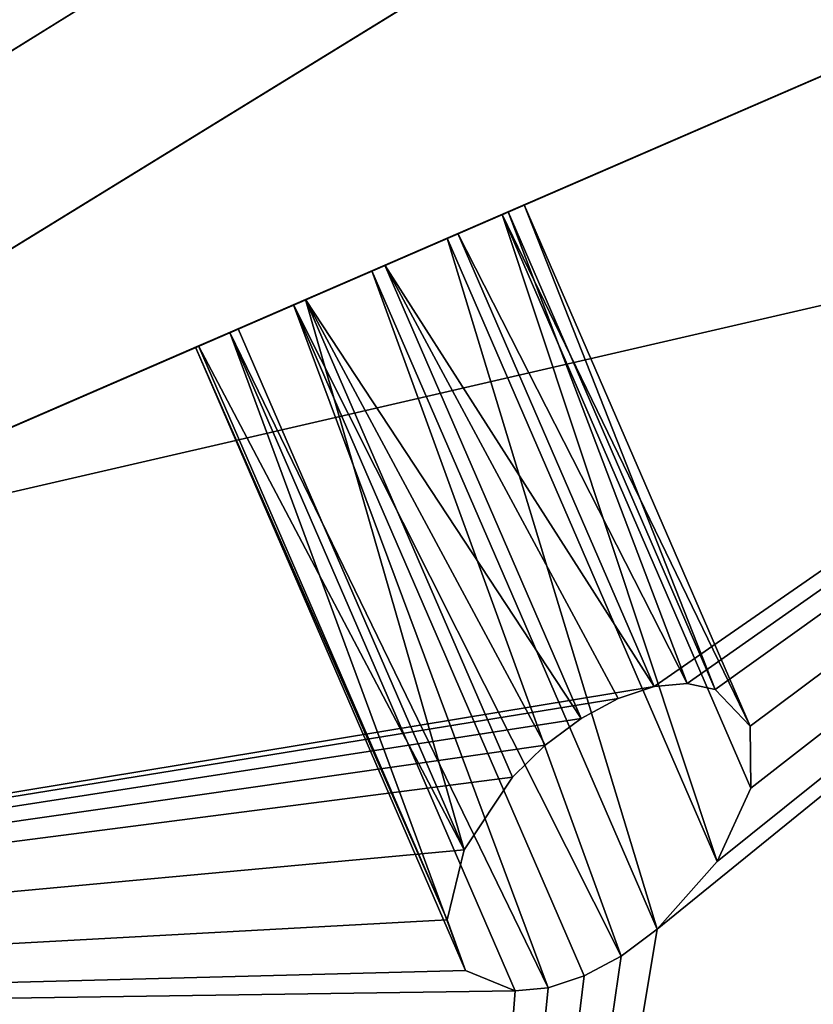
# Model space of a CAD drawing. Extents: x 5.2 to 19.2, y -23 to 23.
# Tile 417 of 656: x 15.473 to 15.602, y -21.984 to -21.823. Entities that reach past the tile are written whole.
import ezdxf

# ---------------------------------------------------------------- set-up
doc = ezdxf.new("R2010")
doc.units = 0
doc.header["$MEASUREMENT"] = 0
doc.layers.get('0').update_dxf_attribs({"linetype": 'CONTINUOUS'})

# ---------------------------------------------------------------- blocks, each defined once
blk = doc.blocks.new('LUXORA_OVAL_LED_37W_STL')
at = {"color": 0}
for p, q in [((15.3681, -21.92442, 0.51943), (16.67857, -21.11877, 4.14347)), ((15.3681, -21.92442, 0.51943), (16.67857, -21.11877, 4.14347)), ((15.19575, -21.99931, 4.18098), (16.23966, -21.35295, 4.18098)), ((16.23966, -21.35295, 4.14161), (15.19575, -21.99931, 4.14161)), ((16.23966, -21.35295, 4.14161), (15.19575, -21.99931, 4.14161)), ((15.19575, -21.99931, 4.18098), (16.23966, -21.35295, 4.18098)), ((15.19575, -21.99931, 0.83452), (16.23966, -21.35295, 0.83452)), ((16.23966, -21.35295, 0.79515), (15.19575, -21.99931, 0.79515)), ((16.23966, -21.35295, 0.79515), (15.19575, -21.99931, 0.79515)), ((15.19575, -21.99931, 0.83452), (16.23966, -21.35295, 0.83452)), ((16.06112, -21.49837, 4.45113), (14.75065, -22.30401, 0.82709)), ((16.06112, -21.49837, 4.45113), (14.75065, -22.30401, 0.82709)), ((14.50285, -22.30983, 0.51943), (15.91428, -21.69806, 4.14347)), ((14.50285, -22.30983, 0.51943), (15.91428, -21.69806, 4.14347)), ((15.24926, -21.98631, 4.45113), (15.91428, -21.69806, 4.14347)), ((15.24926, -21.98631, 4.45113), (15.91428, -21.69806, 4.14347)), ((15.55162, -21.85525, 4.14485), (15.55521, -21.85369, 4.15843)), ((15.55162, -21.85525, 4.14485), (15.55521, -21.85369, 4.15843)), ((15.55521, -21.85369, 4.15843), (15.5526, -21.85482, 4.17228)), ((15.55521, -21.85369, 4.15843), (15.5526, -21.85482, 4.17228)), ((15.59206, -21.93871, 4.15843), (15.55521, -21.85369, 4.15843)), ((15.59206, -21.93871, 4.15843), (15.55521, -21.85369, 4.15843)), ((15.54265, -21.85914, 4.13465), (15.55162, -21.85525, 4.14485)), ((15.54265, -21.85914, 4.13465), (15.55162, -21.85525, 4.14485)), ((15.5526, -21.85482, 4.17228), (15.54438, -21.85839, 4.18321)), ((15.5526, -21.85482, 4.17228), (15.54438, -21.85839, 4.18321)), ((15.59218, -21.94884, 4.14485), (15.55162, -21.85525, 4.14485)), ((15.59218, -21.94884, 4.14485), (15.55162, -21.85525, 4.14485)), ((15.58637, -21.93273, 4.17228), (15.5526, -21.85482, 4.17228)), ((15.58637, -21.93273, 4.17228), (15.5526, -21.85482, 4.17228)), ((15.5818, -21.93178, 4.17829), (15.5526, -21.85482, 4.17228)), ((15.5818, -21.93178, 4.17829), (15.5526, -21.85482, 4.17228)), ((15.54438, -21.85839, 4.18321), (15.53245, -21.86356, 4.18873)), ((15.54438, -21.85839, 4.18321), (15.53245, -21.86356, 4.18873)), ((15.5818, -21.93178, 4.17829), (15.54438, -21.85839, 4.18321)), ((15.5818, -21.93178, 4.17829), (15.54438, -21.85839, 4.18321)), ((15.57641, -21.93228, 4.18321), (15.54438, -21.85839, 4.18321)), ((15.57641, -21.93228, 4.18321), (15.54438, -21.85839, 4.18321)), ((15.53035, -21.86447, 4.13015), (15.54265, -21.85914, 4.13465)), ((15.53035, -21.86447, 4.13015), (15.54265, -21.85914, 4.13465)), ((15.58671, -21.9608, 4.13465), (15.54265, -21.85914, 4.13465)), ((15.58671, -21.9608, 4.13465), (15.54265, -21.85914, 4.13465)), ((15.53245, -21.86356, 4.18873), (15.51952, -21.86916, 4.18758)), ((15.53245, -21.86356, 4.18873), (15.51952, -21.86916, 4.18758)), ((15.53245, -21.86356, 4.18873), (15.56448, -21.93746, 4.18873)), ((15.57641, -21.93228, 4.18321), (15.53245, -21.86356, 4.18873)), ((15.57641, -21.93228, 4.18321), (15.53245, -21.86356, 4.18873)), ((15.57052, -21.93421, 4.18676), (15.53245, -21.86356, 4.18873)), ((15.57052, -21.93421, 4.18676), (15.53245, -21.86356, 4.18873)), ((15.53245, -21.86356, 4.18873), (15.56448, -21.93746, 4.18873)), ((15.51755, -21.87002, 4.1324), (15.53035, -21.86447, 4.13015)), ((15.51755, -21.87002, 4.1324), (15.53035, -21.86447, 4.13015)), ((15.5769, -21.97186, 4.13015), (15.53035, -21.86447, 4.13015)), ((15.57104, -21.97623, 4.13043), (15.53035, -21.86447, 4.13015)), ((15.57104, -21.97623, 4.13043), (15.53035, -21.86447, 4.13015)), ((15.5769, -21.97186, 4.13015), (15.53035, -21.86447, 4.13015)), ((15.50717, -21.87451, 4.14088), (15.51755, -21.87002, 4.1324)), ((15.50717, -21.87451, 4.14088), (15.51755, -21.87002, 4.1324)), ((15.51952, -21.86916, 4.18758), (15.50857, -21.87391, 4.18001)), ((15.51952, -21.86916, 4.18758), (15.50857, -21.87391, 4.18001)), ((15.55911, -21.9814, 4.13595), (15.51755, -21.87002, 4.1324)), ((15.56499, -21.97947, 4.1324), (15.51755, -21.87002, 4.1324)), ((15.55911, -21.9814, 4.13595), (15.51755, -21.87002, 4.1324)), ((15.56499, -21.97947, 4.1324), (15.51755, -21.87002, 4.1324)), ((15.57104, -21.97623, 4.13043), (15.51755, -21.87002, 4.1324)), ((15.57104, -21.97623, 4.13043), (15.51755, -21.87002, 4.1324)), ((15.51952, -21.86916, 4.18758), (15.55329, -21.94707, 4.18758)), ((15.56448, -21.93746, 4.18873), (15.51952, -21.86916, 4.18758)), ((15.56448, -21.93746, 4.18873), (15.51952, -21.86916, 4.18758)), ((15.55862, -21.94183, 4.18901), (15.51952, -21.86916, 4.18758)), ((15.55862, -21.94183, 4.18901), (15.51952, -21.86916, 4.18758)), ((15.51952, -21.86916, 4.18758), (15.55329, -21.94707, 4.18758)), ((15.5016, -21.87693, 4.15364), (15.50717, -21.87451, 4.14088)), ((15.5016, -21.87693, 4.15364), (15.50717, -21.87451, 4.14088)), ((15.50857, -21.87391, 4.18001), (15.5021, -21.87671, 4.16776)), ((15.50857, -21.87391, 4.18001), (15.5021, -21.87671, 4.16776)), ((15.50717, -21.87451, 4.14088), (15.55911, -21.9814, 4.13595)), ((15.50717, -21.87451, 4.14088), (15.55911, -21.9814, 4.13595)), ((15.50717, -21.87451, 4.14088), (15.55372, -21.9819, 4.14088)), ((15.50717, -21.87451, 4.14088), (15.55372, -21.9819, 4.14088)), ((15.50857, -21.87391, 4.18001), (15.54542, -21.95892, 4.18001)), ((15.50857, -21.87391, 4.18001), (15.54542, -21.95892, 4.18001)), ((15.5021, -21.87671, 4.16776), (15.5016, -21.87693, 4.15364)), ((15.5021, -21.87671, 4.16776), (15.5016, -21.87693, 4.15364)), ((15.5021, -21.87671, 4.16776), (15.54267, -21.9703, 4.16776)), ((15.5021, -21.87671, 4.16776), (15.54267, -21.9703, 4.16776)), ((15.5016, -21.87693, 4.15364), (15.54566, -21.97859, 4.15364)), ((15.5016, -21.87693, 4.15364), (15.54566, -21.97859, 4.15364)), ((15.57052, -21.93421, 4.18676), (15.57641, -21.93228, 4.18321)), ((15.57052, -21.93421, 4.18676), (15.57641, -21.93228, 4.18321)), ((15.57641, -21.93228, 4.18321), (15.5818, -21.93178, 4.17829)), ((15.57641, -21.93228, 4.18321), (15.5818, -21.93178, 4.17829)), ((15.5818, -21.93178, 4.17829), (15.58637, -21.93273, 4.17228)), ((15.5818, -21.93178, 4.17829), (15.58637, -21.93273, 4.17228)), ((15.58637, -21.93273, 4.17228), (15.59206, -21.93871, 4.15843)), ((15.58637, -21.93273, 4.17228), (15.59206, -21.93871, 4.15843)), ((15.56448, -21.93746, 4.18873), (15.57052, -21.93421, 4.18676)), ((15.56448, -21.93746, 4.18873), (15.57052, -21.93421, 4.18676)), ((15.55862, -21.94183, 4.18901), (15.56448, -21.93746, 4.18873)), ((15.55862, -21.94183, 4.18901), (15.56448, -21.93746, 4.18873)), ((15.59206, -21.93871, 4.15843), (15.59218, -21.94884, 4.14485)), ((15.59206, -21.93871, 4.15843), (15.59218, -21.94884, 4.14485)), ((15.55329, -21.94707, 4.18758), (15.55862, -21.94183, 4.18901)), ((15.55329, -21.94707, 4.18758), (15.55862, -21.94183, 4.18901)), ((15.54542, -21.95892, 4.18001), (15.55329, -21.94707, 4.18758)), ((15.54542, -21.95892, 4.18001), (15.55329, -21.94707, 4.18758)), ((15.59218, -21.94884, 4.14485), (15.58671, -21.9608, 4.13465)), ((15.59218, -21.94884, 4.14485), (15.58671, -21.9608, 4.13465)), ((15.54267, -21.9703, 4.16776), (15.54542, -21.95892, 4.18001)), ((15.54267, -21.9703, 4.16776), (15.54542, -21.95892, 4.18001)), ((15.58671, -21.9608, 4.13465), (15.5769, -21.97186, 4.13015)), ((15.58671, -21.9608, 4.13465), (15.5769, -21.97186, 4.13015)), ((15.54566, -21.97859, 4.15364), (15.54267, -21.9703, 4.16776)), ((15.54566, -21.97859, 4.15364), (15.54267, -21.9703, 4.16776)), ((15.5769, -21.97186, 4.13015), (15.57104, -21.97623, 4.13043)), ((15.5769, -21.97186, 4.13015), (15.57104, -21.97623, 4.13043)), ((15.57104, -21.97623, 4.13043), (15.56499, -21.97947, 4.1324)), ((15.57104, -21.97623, 4.13043), (15.56499, -21.97947, 4.1324)), ((15.55372, -21.9819, 4.14088), (15.54566, -21.97859, 4.15364)), ((15.55372, -21.9819, 4.14088), (15.54566, -21.97859, 4.15364)), ((15.56499, -21.97947, 4.1324), (15.55911, -21.9814, 4.13595)), ((15.56499, -21.97947, 4.1324), (15.55911, -21.9814, 4.13595)), ((15.55911, -21.9814, 4.13595), (15.55372, -21.9819, 4.14088)), ((15.55911, -21.9814, 4.13595), (15.55372, -21.9819, 4.14088))]:
    blk.add_line(p, q, dxfattribs=at)
mesh = blk.add_polyface(dxfattribs=at)
corners = [(5.68976, -17.26589, 4.18098), (5.57647, 16.04331, 4.18098), (5.57647, -16.04331, 4.18098), (5.68976, 17.26589, 4.18098), (6.02576, -18.44684, 4.18098), (6.02576, 18.44684, 4.18098), (6.57305, -19.54595, 4.18098), (6.57305, 19.54595, 4.18098), (7.15127, -16.04331, 4.18098), (7.31298, -20.52577, 4.18098), (7.26225, -17.09924, 4.18098), (7.59035, -18.10902, 4.18098), (8.22035, -21.35295, 4.18098), (8.12122, -19.02851, 4.18098), (8.83167, -19.81755, 4.18098), (9.26427, -21.99931, 4.18098), (9.69064, -20.44162, 4.18098), (10.40918, -22.44286, 4.18098), (10.66059, -20.87348, 4.18098), (11.6161, -22.66847, 4.18098), (11.69914, -21.09423, 4.18098), (12.84392, -22.66847, 4.18098), (12.76088, -21.09423, 4.18098), (13.79943, -20.87348, 4.18098), (14.05084, -22.44286, 4.18098), (14.76938, -20.44162, 4.18098), (15.19575, -21.99931, 4.18098), (15.62835, -19.81755, 4.18098), (16.23966, -21.35295, 4.18098), (16.3388, -19.02851, 4.18098), (17.14704, -20.52577, 4.18098), (16.86967, -18.10902, 4.18098), (17.19777, -17.09924, 4.18098), (17.88697, -19.54595, 4.18098), (17.30875, -16.04331, 4.18098), (17.30875, 16.04331, 4.18098), (7.15127, 16.04331, 4.18098), (7.31298, 20.52577, 4.18098), (7.26225, 17.09924, 4.18098), (7.59035, 18.10902, 4.18098), (8.22035, 21.35295, 4.18098), (8.12122, 19.02851, 4.18098), (8.83167, 19.81755, 4.18098), (9.26427, 21.99931, 4.18098), (9.69064, 20.44162, 4.18098), (10.40918, 22.44286, 4.18098), (10.66059, 20.87348, 4.18098), (11.6161, 22.66847, 4.18098), (11.69914, 21.09423, 4.18098), (12.84392, 22.66847, 4.18098), (12.76088, 21.09423, 4.18098), (13.79943, 20.87348, 4.18098), (14.05084, 22.44286, 4.18098), (14.76938, 20.44162, 4.18098), (15.19575, 21.99931, 4.18098), (15.62835, 19.81755, 4.18098), (16.23966, 21.35295, 4.18098), (16.3388, 19.02851, 4.18098), (17.14704, 20.52577, 4.18098), (16.86967, 18.10902, 4.18098), (17.19777, 17.09924, 4.18098), (17.88697, 19.54595, 4.18098), (18.43425, -18.44684, 4.18098), (18.43425, 18.44684, 4.18098), (18.77026, -17.26589, 4.18098), (18.77026, 17.26589, 4.18098), (18.88355, -16.04331, 4.18098), (18.88355, 16.04331, 4.18098)]
mesh.append_faces([[corners[k] for k in face] for face in [(0, 1, 2), (65, 66, 67)]], dxfattribs={"vtx0": -1, "color": 0})
mesh.append_faces([[corners[k] for k in face] for face in [(1, 0, 3), (3, 4, 5), (5, 6, 7), (8, 9, 10), (10, 9, 11), (11, 12, 13), (13, 12, 14), (14, 15, 16), (16, 17, 18), (18, 19, 20), (20, 21, 22), (22, 21, 23), (23, 24, 25), (25, 26, 27), (27, 28, 29), (29, 30, 31), (31, 30, 32), (32, 33, 34), (34, 33, 35), (7, 36, 37), (36, 7, 8), (37, 39, 40), (40, 42, 43), (43, 44, 45), (45, 46, 47), (47, 48, 49), (49, 51, 52), (52, 53, 54), (54, 55, 56), (56, 57, 58), (58, 60, 61), (61, 62, 63), (63, 64, 65)]], dxfattribs={"vtx0": -1, "vtx1": -1, "color": 0})
mesh.append_faces([[corners[k] for k in face] for face in [(7, 6, 8), (61, 35, 33)]], dxfattribs={"vtx0": -1, "vtx1": -1, "vtx2": -1, "color": 0})
mesh.append_faces([[corners[k] for k in face] for face in [(3, 0, 4), (5, 4, 6), (8, 6, 9), (11, 9, 12), (14, 12, 15), (16, 15, 17), (18, 17, 19), (20, 19, 21), (23, 21, 24), (25, 24, 26), (27, 26, 28), (29, 28, 30), (32, 30, 33), (37, 36, 38), (37, 38, 39), (40, 39, 41), (40, 41, 42), (43, 42, 44), (45, 44, 46), (47, 46, 48), (49, 48, 50), (49, 50, 51), (52, 51, 53), (54, 53, 55), (56, 55, 57), (58, 57, 59), (58, 59, 60), (61, 60, 35), (61, 33, 62), (63, 62, 64), (65, 64, 66)]], dxfattribs={"vtx0": -1, "vtx2": -1, "color": 0})
mesh = blk.add_polyface(dxfattribs=at)
corners = [(5.68976, 17.26589, 4.14161), (5.57647, -16.04331, 4.14161), (5.57647, 16.04331, 4.14161), (5.68976, -17.26589, 4.14161), (6.02576, 18.44684, 4.14161), (6.02576, -18.44684, 4.14161), (6.57305, 19.54595, 4.14161), (6.57305, -19.54595, 4.14161), (7.15127, 16.04331, 4.14161), (7.31298, 20.52577, 4.14161), (7.26225, 17.09924, 4.14161), (7.59035, 18.10902, 4.14161), (8.22035, 21.35295, 4.14161), (8.12122, 19.02851, 4.14161), (8.83167, 19.81755, 4.14161), (9.26427, 21.99931, 4.14161), (9.69064, 20.44162, 4.14161), (10.40918, 22.44286, 4.14161), (10.66059, 20.87348, 4.14161), (11.6161, 22.66847, 4.14161), (11.69914, 21.09423, 4.14161), (12.84392, 22.66847, 4.14161), (12.76088, 21.09423, 4.14161), (13.79943, 20.87348, 4.14161), (14.05084, 22.44286, 4.14161), (14.76938, 20.44162, 4.14161), (15.19575, 21.99931, 4.14161), (15.62835, 19.81755, 4.14161), (16.23966, 21.35295, 4.14161), (16.3388, 19.02851, 4.14161), (17.14704, 20.52577, 4.14161), (16.86967, 18.10902, 4.14161), (17.19777, 17.09924, 4.14161), (17.88697, 19.54595, 4.14161), (17.30875, 16.04331, 4.14161), (17.30875, -16.04331, 4.14161), (7.15127, -16.04331, 4.14161), (7.31298, -20.52577, 4.14161), (7.26225, -17.09924, 4.14161), (7.59035, -18.10902, 4.14161), (8.22035, -21.35295, 4.14161), (8.12122, -19.02851, 4.14161), (8.83167, -19.81755, 4.14161), (9.26427, -21.99931, 4.14161), (9.69064, -20.44162, 4.14161), (10.40918, -22.44286, 4.14161), (10.66059, -20.87348, 4.14161), (11.6161, -22.66847, 4.14161), (11.69914, -21.09423, 4.14161), (12.84392, -22.66847, 4.14161), (12.76088, -21.09423, 4.14161), (13.79943, -20.87348, 4.14161), (14.05084, -22.44286, 4.14161), (14.76938, -20.44162, 4.14161), (15.19575, -21.99931, 4.14161), (15.62835, -19.81755, 4.14161), (16.23966, -21.35295, 4.14161), (16.3388, -19.02851, 4.14161), (17.14704, -20.52577, 4.14161), (16.86967, -18.10902, 4.14161), (17.19777, -17.09924, 4.14161), (17.88697, -19.54595, 4.14161), (18.43425, 18.44684, 4.14161), (18.43425, -18.44684, 4.14161), (18.77026, 17.26589, 4.14161), (18.77026, -17.26589, 4.14161), (18.88355, 16.04331, 4.14161), (18.88355, -16.04331, 4.14161)]
mesh.append_faces([[corners[k] for k in face] for face in [(0, 1, 2), (65, 66, 67)]], dxfattribs={"vtx0": -1, "color": 0})
mesh.append_faces([[corners[k] for k in face] for face in [(1, 0, 3), (3, 4, 5), (5, 6, 7), (8, 9, 10), (10, 9, 11), (11, 12, 13), (13, 12, 14), (14, 15, 16), (16, 17, 18), (18, 19, 20), (20, 21, 22), (22, 21, 23), (23, 24, 25), (25, 26, 27), (27, 28, 29), (29, 30, 31), (31, 30, 32), (32, 33, 34), (34, 33, 35), (7, 36, 37), (36, 7, 8), (37, 39, 40), (40, 42, 43), (43, 44, 45), (45, 46, 47), (47, 48, 49), (49, 51, 52), (52, 53, 54), (54, 55, 56), (56, 57, 58), (58, 60, 61), (61, 62, 63), (63, 64, 65)]], dxfattribs={"vtx0": -1, "vtx1": -1, "color": 0})
mesh.append_faces([[corners[k] for k in face] for face in [(7, 6, 8), (61, 35, 33)]], dxfattribs={"vtx0": -1, "vtx1": -1, "vtx2": -1, "color": 0})
mesh.append_faces([[corners[k] for k in face] for face in [(3, 0, 4), (5, 4, 6), (8, 6, 9), (11, 9, 12), (14, 12, 15), (16, 15, 17), (18, 17, 19), (20, 19, 21), (23, 21, 24), (25, 24, 26), (27, 26, 28), (29, 28, 30), (32, 30, 33), (37, 36, 38), (37, 38, 39), (40, 39, 41), (40, 41, 42), (43, 42, 44), (45, 44, 46), (47, 46, 48), (49, 48, 50), (49, 50, 51), (52, 51, 53), (54, 53, 55), (56, 55, 57), (58, 57, 59), (58, 59, 60), (61, 60, 35), (61, 33, 62), (63, 62, 64), (65, 64, 66)]], dxfattribs={"vtx0": -1, "vtx2": -1, "color": 0})
mesh = blk.add_polyface(dxfattribs=at)
corners = [(5.68976, -17.26589, 0.83452), (5.57647, 16.04331, 0.83452), (5.57647, -16.04331, 0.83452), (5.68976, 17.26589, 0.83452), (6.02576, -18.44684, 0.83452), (6.02576, 18.44684, 0.83452), (6.57305, -19.54595, 0.83452), (6.57305, 19.54595, 0.83452), (7.15127, -16.04331, 0.83452), (7.31298, -20.52577, 0.83452), (7.26225, -17.09924, 0.83452), (7.59035, -18.10902, 0.83452), (8.22035, -21.35295, 0.83452), (8.12122, -19.02851, 0.83452), (8.83167, -19.81755, 0.83452), (9.26427, -21.99931, 0.83452), (9.69064, -20.44162, 0.83452), (10.40918, -22.44286, 0.83452), (10.66059, -20.87348, 0.83452), (11.6161, -22.66847, 0.83452), (11.69914, -21.09423, 0.83452), (12.84392, -22.66847, 0.83452), (12.76088, -21.09423, 0.83452), (13.79943, -20.87348, 0.83452), (14.05084, -22.44286, 0.83452), (14.76938, -20.44162, 0.83452), (15.19575, -21.99931, 0.83452), (15.62835, -19.81755, 0.83452), (16.23966, -21.35295, 0.83452), (16.3388, -19.02851, 0.83452), (17.14704, -20.52577, 0.83452), (16.86967, -18.10902, 0.83452), (17.19777, -17.09924, 0.83452), (17.88697, -19.54595, 0.83452), (17.30875, -16.04331, 0.83452), (17.30875, 16.04331, 0.83452), (7.15127, 16.04331, 0.83452), (7.31298, 20.52577, 0.83452), (7.26225, 17.09924, 0.83452), (7.59035, 18.10902, 0.83452), (8.22035, 21.35295, 0.83452), (8.12122, 19.02851, 0.83452), (8.83167, 19.81755, 0.83452), (9.26427, 21.99931, 0.83452), (9.69064, 20.44162, 0.83452), (10.40918, 22.44286, 0.83452), (10.66059, 20.87348, 0.83452), (11.6161, 22.66847, 0.83452), (11.69914, 21.09423, 0.83452), (12.84392, 22.66847, 0.83452), (12.76088, 21.09423, 0.83452), (13.79943, 20.87348, 0.83452), (14.05084, 22.44286, 0.83452), (14.76938, 20.44162, 0.83452), (15.19575, 21.99931, 0.83452), (15.62835, 19.81755, 0.83452), (16.23966, 21.35295, 0.83452), (16.3388, 19.02851, 0.83452), (17.14704, 20.52577, 0.83452), (16.86967, 18.10902, 0.83452), (17.19777, 17.09924, 0.83452), (17.88697, 19.54595, 0.83452), (18.43425, -18.44684, 0.83452), (18.43425, 18.44684, 0.83452), (18.77026, -17.26589, 0.83452), (18.77026, 17.26589, 0.83452), (18.88355, -16.04331, 0.83452), (18.88355, 16.04331, 0.83452)]
mesh.append_faces([[corners[k] for k in face] for face in [(0, 1, 2), (65, 66, 67)]], dxfattribs={"vtx0": -1, "color": 0})
mesh.append_faces([[corners[k] for k in face] for face in [(1, 0, 3), (3, 4, 5), (5, 6, 7), (8, 9, 10), (10, 9, 11), (11, 12, 13), (13, 12, 14), (14, 15, 16), (16, 17, 18), (18, 19, 20), (20, 21, 22), (22, 21, 23), (23, 24, 25), (25, 26, 27), (27, 28, 29), (29, 30, 31), (31, 30, 32), (32, 33, 34), (34, 33, 35), (7, 36, 37), (36, 7, 8), (37, 39, 40), (40, 42, 43), (43, 44, 45), (45, 46, 47), (47, 48, 49), (49, 51, 52), (52, 53, 54), (54, 55, 56), (56, 57, 58), (58, 60, 61), (61, 62, 63), (63, 64, 65)]], dxfattribs={"vtx0": -1, "vtx1": -1, "color": 0})
mesh.append_faces([[corners[k] for k in face] for face in [(7, 6, 8), (61, 35, 33)]], dxfattribs={"vtx0": -1, "vtx1": -1, "vtx2": -1, "color": 0})
mesh.append_faces([[corners[k] for k in face] for face in [(3, 0, 4), (5, 4, 6), (8, 6, 9), (11, 9, 12), (14, 12, 15), (16, 15, 17), (18, 17, 19), (20, 19, 21), (23, 21, 24), (25, 24, 26), (27, 26, 28), (29, 28, 30), (32, 30, 33), (37, 36, 38), (37, 38, 39), (40, 39, 41), (40, 41, 42), (43, 42, 44), (45, 44, 46), (47, 46, 48), (49, 48, 50), (49, 50, 51), (52, 51, 53), (54, 53, 55), (56, 55, 57), (58, 57, 59), (58, 59, 60), (61, 60, 35), (61, 33, 62), (63, 62, 64), (65, 64, 66)]], dxfattribs={"vtx0": -1, "vtx2": -1, "color": 0})
mesh = blk.add_polyface(dxfattribs=at)
corners = [(5.68976, 17.26589, 0.79515), (5.57647, -16.04331, 0.79515), (5.57647, 16.04331, 0.79515), (5.68976, -17.26589, 0.79515), (6.02576, 18.44684, 0.79515), (6.02576, -18.44684, 0.79515), (6.57305, 19.54595, 0.79515), (6.57305, -19.54595, 0.79515), (7.15127, 16.04331, 0.79515), (7.31298, 20.52577, 0.79515), (7.26225, 17.09924, 0.79515), (7.59035, 18.10902, 0.79515), (8.22035, 21.35295, 0.79515), (8.12122, 19.02851, 0.79515), (8.83167, 19.81755, 0.79515), (9.26427, 21.99931, 0.79515), (9.69064, 20.44162, 0.79515), (10.40918, 22.44286, 0.79515), (10.66059, 20.87348, 0.79515), (11.6161, 22.66847, 0.79515), (11.69914, 21.09423, 0.79515), (12.84392, 22.66847, 0.79515), (12.76088, 21.09423, 0.79515), (13.79943, 20.87348, 0.79515), (14.05084, 22.44286, 0.79515), (14.76938, 20.44162, 0.79515), (15.19575, 21.99931, 0.79515), (15.62835, 19.81755, 0.79515), (16.23966, 21.35295, 0.79515), (16.3388, 19.02851, 0.79515), (17.14704, 20.52577, 0.79515), (16.86967, 18.10902, 0.79515), (17.19777, 17.09924, 0.79515), (17.88697, 19.54595, 0.79515), (17.30875, 16.04331, 0.79515), (17.30875, -16.04331, 0.79515), (7.15127, -16.04331, 0.79515), (7.31298, -20.52577, 0.79515), (7.26225, -17.09924, 0.79515), (7.59035, -18.10902, 0.79515), (8.22035, -21.35295, 0.79515), (8.12122, -19.02851, 0.79515), (8.83167, -19.81755, 0.79515), (9.26427, -21.99931, 0.79515), (9.69064, -20.44162, 0.79515), (10.40918, -22.44286, 0.79515), (10.66059, -20.87348, 0.79515), (11.6161, -22.66847, 0.79515), (11.69914, -21.09423, 0.79515), (12.84392, -22.66847, 0.79515), (12.76088, -21.09423, 0.79515), (13.79943, -20.87348, 0.79515), (14.05084, -22.44286, 0.79515), (14.76938, -20.44162, 0.79515), (15.19575, -21.99931, 0.79515), (15.62835, -19.81755, 0.79515), (16.23966, -21.35295, 0.79515), (16.3388, -19.02851, 0.79515), (17.14704, -20.52577, 0.79515), (16.86967, -18.10902, 0.79515), (17.19777, -17.09924, 0.79515), (17.88697, -19.54595, 0.79515), (18.43425, 18.44684, 0.79515), (18.43425, -18.44684, 0.79515), (18.77026, 17.26589, 0.79515), (18.77026, -17.26589, 0.79515), (18.88355, 16.04331, 0.79515), (18.88355, -16.04331, 0.79515)]
mesh.append_faces([[corners[k] for k in face] for face in [(0, 1, 2), (65, 66, 67)]], dxfattribs={"vtx0": -1, "color": 0})
mesh.append_faces([[corners[k] for k in face] for face in [(1, 0, 3), (3, 4, 5), (5, 6, 7), (8, 9, 10), (10, 9, 11), (11, 12, 13), (13, 12, 14), (14, 15, 16), (16, 17, 18), (18, 19, 20), (20, 21, 22), (22, 21, 23), (23, 24, 25), (25, 26, 27), (27, 28, 29), (29, 30, 31), (31, 30, 32), (32, 33, 34), (34, 33, 35), (7, 36, 37), (36, 7, 8), (37, 39, 40), (40, 42, 43), (43, 44, 45), (45, 46, 47), (47, 48, 49), (49, 51, 52), (52, 53, 54), (54, 55, 56), (56, 57, 58), (58, 60, 61), (61, 62, 63), (63, 64, 65)]], dxfattribs={"vtx0": -1, "vtx1": -1, "color": 0})
mesh.append_faces([[corners[k] for k in face] for face in [(7, 6, 8), (61, 35, 33)]], dxfattribs={"vtx0": -1, "vtx1": -1, "vtx2": -1, "color": 0})
mesh.append_faces([[corners[k] for k in face] for face in [(3, 0, 4), (5, 4, 6), (8, 6, 9), (11, 9, 12), (14, 12, 15), (16, 15, 17), (18, 17, 19), (20, 19, 21), (23, 21, 24), (25, 24, 26), (27, 26, 28), (29, 28, 30), (32, 30, 33), (37, 36, 38), (37, 38, 39), (40, 39, 41), (40, 41, 42), (43, 42, 44), (45, 44, 46), (47, 46, 48), (49, 48, 50), (49, 50, 51), (52, 51, 53), (54, 53, 55), (56, 55, 57), (58, 57, 59), (58, 59, 60), (61, 60, 35), (61, 33, 62), (63, 62, 64), (65, 64, 66)]], dxfattribs={"vtx0": -1, "vtx2": -1, "color": 0})
mesh = blk.add_polyface(dxfattribs=at)
corners = [(6.14095, -17.17998, 4.13799), (6.03436, 16.05688, 4.13799), (6.03436, -16.02974, 4.13799), (6.14095, 17.20712, 4.13799), (6.42806, -16.02974, 4.13799), (6.45707, -18.29106, 4.13799), (6.54078, -17.17417, 4.13799), (6.97198, -19.32512, 4.13799), (6.87459, -18.27462, 4.13799), (7.41668, -19.28879, 4.13799), (7.66812, -20.24697, 4.13799), (8.14621, -20.17773, 4.13799), (8.52181, -21.0252, 4.13799), (9.03515, -20.90726, 4.13799), (9.50395, -21.63332, 4.13799), (10.04933, -21.44935, 4.13799), (10.58112, -22.05062, 4.13799), (11.14977, -21.78317, 4.13799), (11.71662, -22.26288, 4.13799), (12.2942, -21.89588, 4.13799), (12.87179, -22.26288, 4.13799), (13.43863, -21.78317, 4.13799), (14.00729, -22.05062, 4.13799), (14.53908, -21.44935, 4.13799), (15.08446, -21.63332, 4.13799), (15.55326, -20.90726, 4.13799), (16.0666, -21.0252, 4.13799), (16.44219, -20.17773, 4.13799), (16.92028, -20.24697, 4.13799), (17.17172, -19.28879, 4.13799), (17.61643, -19.32512, 4.13799), (17.71381, -18.27462, 4.13799), (18.13133, -18.29106, 4.13799), (18.04763, -17.17417, 4.13799), (18.16035, -16.02974, 4.13799), (18.44746, -17.17998, 4.13799), (18.16035, 16.05688, 4.13799), (6.42806, 16.05688, 4.13799), (6.45707, 18.31819, 4.13799), (6.54078, 17.2013, 4.13799), (6.97198, 19.35226, 4.13799), (6.87459, 18.30175, 4.13799), (7.41668, 19.31593, 4.13799), (7.66812, 20.2741, 4.13799), (8.14621, 20.20486, 4.13799), (8.52181, 21.05234, 4.13799), (9.03515, 20.93439, 4.13799), (9.50395, 21.66046, 4.13799), (10.04933, 21.47648, 4.13799), (10.58112, 22.07775, 4.13799), (11.14977, 21.8103, 4.13799), (11.71662, 22.29002, 4.13799), (12.2942, 21.92302, 4.13799), (12.87179, 22.29002, 4.13799), (13.43863, 21.8103, 4.13799), (14.00729, 22.07775, 4.13799), (14.53908, 21.47648, 4.13799), (15.08446, 21.66046, 4.13799), (15.55326, 20.93439, 4.13799), (16.0666, 21.05234, 4.13799), (16.44219, 20.20486, 4.13799), (16.92028, 20.2741, 4.13799), (17.17172, 19.31593, 4.13799), (17.61643, 19.35226, 4.13799), (17.71381, 18.30175, 4.13799), (18.13133, 18.31819, 4.13799), (18.04763, 17.2013, 4.13799), (18.44746, 17.20712, 4.13799), (18.55405, -16.02974, 4.13799), (18.55405, 16.05688, 4.13799)]
mesh.append_faces([[corners[k] for k in face] for face in [(0, 1, 2), (67, 68, 69)]], dxfattribs={"vtx0": -1, "color": 0})
mesh.append_faces([[corners[k] for k in face] for face in [(1, 0, 3), (4, 5, 6), (6, 7, 8), (8, 7, 9), (9, 10, 11), (11, 12, 13), (13, 14, 15), (15, 16, 17), (17, 18, 19), (19, 20, 21), (21, 22, 23), (23, 24, 25), (25, 26, 27), (27, 28, 29), (29, 30, 31), (31, 32, 33), (33, 32, 34), (34, 35, 36), (3, 37, 38), (37, 3, 4), (38, 39, 40), (40, 42, 43), (43, 44, 45), (45, 46, 47), (47, 48, 49), (49, 50, 51), (51, 52, 53), (53, 54, 55), (55, 56, 57), (57, 58, 59), (59, 60, 61), (61, 62, 63), (63, 64, 65), (65, 36, 67)]], dxfattribs={"vtx0": -1, "vtx1": -1, "color": 0})
mesh.append_faces([[corners[k] for k in face] for face in [(3, 0, 4), (67, 36, 35)]], dxfattribs={"vtx0": -1, "vtx1": -1, "vtx2": -1, "color": 0})
mesh.append_faces([[corners[k] for k in face] for face in [(4, 0, 5), (6, 5, 7), (9, 7, 10), (11, 10, 12), (13, 12, 14), (15, 14, 16), (17, 16, 18), (19, 18, 20), (21, 20, 22), (23, 22, 24), (25, 24, 26), (27, 26, 28), (29, 28, 30), (31, 30, 32), (34, 32, 35), (38, 37, 39), (40, 39, 41), (40, 41, 42), (43, 42, 44), (45, 44, 46), (47, 46, 48), (49, 48, 50), (51, 50, 52), (53, 52, 54), (55, 54, 56), (57, 56, 58), (59, 58, 60), (61, 60, 62), (63, 62, 64), (65, 64, 66), (65, 66, 36), (67, 35, 68)]], dxfattribs={"vtx0": -1, "vtx2": -1, "color": 0})
mesh = blk.add_polyface(dxfattribs=at)
corners = [(6.14095, 17.20712, 4.09862), (6.03436, -16.02974, 4.09862), (6.03436, 16.05688, 4.09862), (6.14095, -17.17998, 4.09862), (6.42806, 16.05688, 4.09862), (6.45707, 18.31819, 4.09862), (6.54078, 17.2013, 4.09862), (6.97198, 19.35226, 4.09862), (6.87459, 18.30175, 4.09862), (7.41668, 19.31593, 4.09862), (7.66812, 20.2741, 4.09862), (8.14621, 20.20486, 4.09862), (8.52181, 21.05234, 4.09862), (9.03515, 20.93439, 4.09862), (9.50395, 21.66046, 4.09862), (10.04933, 21.47648, 4.09862), (10.58112, 22.07775, 4.09862), (11.14977, 21.8103, 4.09862), (11.71662, 22.29002, 4.09862), (12.2942, 21.92302, 4.09862), (12.87179, 22.29002, 4.09862), (13.43863, 21.8103, 4.09862), (14.00729, 22.07775, 4.09862), (14.53908, 21.47648, 4.09862), (15.08446, 21.66046, 4.09862), (15.55326, 20.93439, 4.09862), (16.0666, 21.05234, 4.09862), (16.44219, 20.20486, 4.09862), (16.92028, 20.2741, 4.09862), (17.17172, 19.31593, 4.09862), (17.61643, 19.35226, 4.09862), (17.71381, 18.30175, 4.09862), (18.13133, 18.31819, 4.09862), (18.04763, 17.2013, 4.09862), (18.16035, 16.05688, 4.09862), (18.44746, 17.20712, 4.09862), (18.16035, -16.02974, 4.09862), (6.42806, -16.02974, 4.09862), (6.45707, -18.29106, 4.09862), (6.54078, -17.17417, 4.09862), (6.97198, -19.32512, 4.09862), (6.87459, -18.27462, 4.09862), (7.41668, -19.28879, 4.09862), (7.66812, -20.24697, 4.09862), (8.14621, -20.17773, 4.09862), (8.52181, -21.0252, 4.09862), (9.03515, -20.90726, 4.09862), (9.50395, -21.63332, 4.09862), (10.04933, -21.44935, 4.09862), (10.58112, -22.05062, 4.09862), (11.14977, -21.78317, 4.09862), (11.71662, -22.26288, 4.09862), (12.2942, -21.89588, 4.09862), (12.87179, -22.26288, 4.09862), (13.43863, -21.78317, 4.09862), (14.00729, -22.05062, 4.09862), (14.53908, -21.44935, 4.09862), (15.08446, -21.63332, 4.09862), (15.55326, -20.90726, 4.09862), (16.0666, -21.0252, 4.09862), (16.44219, -20.17773, 4.09862), (16.92028, -20.24697, 4.09862), (17.17172, -19.28879, 4.09862), (17.61643, -19.32512, 4.09862), (17.71381, -18.27462, 4.09862), (18.13133, -18.29106, 4.09862), (18.04763, -17.17417, 4.09862), (18.44746, -17.17998, 4.09862), (18.55405, 16.05688, 4.09862), (18.55405, -16.02974, 4.09862)]
mesh.append_faces([[corners[k] for k in face] for face in [(0, 1, 2), (67, 68, 69)]], dxfattribs={"vtx0": -1, "color": 0})
mesh.append_faces([[corners[k] for k in face] for face in [(1, 0, 3), (4, 5, 6), (6, 7, 8), (8, 7, 9), (9, 10, 11), (11, 12, 13), (13, 14, 15), (15, 16, 17), (17, 18, 19), (19, 20, 21), (21, 22, 23), (23, 24, 25), (25, 26, 27), (27, 28, 29), (29, 30, 31), (31, 32, 33), (33, 32, 34), (34, 35, 36), (3, 37, 38), (37, 3, 4), (38, 39, 40), (40, 42, 43), (43, 44, 45), (45, 46, 47), (47, 48, 49), (49, 50, 51), (51, 52, 53), (53, 54, 55), (55, 56, 57), (57, 58, 59), (59, 60, 61), (61, 62, 63), (63, 64, 65), (65, 36, 67)]], dxfattribs={"vtx0": -1, "vtx1": -1, "color": 0})
mesh.append_faces([[corners[k] for k in face] for face in [(3, 0, 4), (67, 36, 35)]], dxfattribs={"vtx0": -1, "vtx1": -1, "vtx2": -1, "color": 0})
mesh.append_faces([[corners[k] for k in face] for face in [(4, 0, 5), (6, 5, 7), (9, 7, 10), (11, 10, 12), (13, 12, 14), (15, 14, 16), (17, 16, 18), (19, 18, 20), (21, 20, 22), (23, 22, 24), (25, 24, 26), (27, 26, 28), (29, 28, 30), (31, 30, 32), (34, 32, 35), (38, 37, 39), (40, 39, 41), (40, 41, 42), (43, 42, 44), (45, 44, 46), (47, 46, 48), (49, 48, 50), (51, 50, 52), (53, 52, 54), (55, 54, 56), (57, 56, 58), (59, 58, 60), (61, 60, 62), (63, 62, 64), (65, 64, 66), (65, 66, 36), (67, 35, 68)]], dxfattribs={"vtx0": -1, "vtx2": -1, "color": 0})
mesh = blk.add_polyface(dxfattribs=at)
corners = [(14.75065, -22.30401, 0.82709), (15.11123, -22.08234, 0.78155), (15.3681, -21.92442, 0.51943), (15.09934, -22.08964, 0.78379), (15.08971, -22.09557, 0.79227), (15.08453, -22.09875, 0.80503), (15.085, -22.09846, 0.81915), (15.09101, -22.09477, 0.8314), (16.06112, -21.49837, 4.45113), (15.10118, -22.08852, 0.83897), (15.11317, -22.08114, 0.84013), (16.30059, -21.35115, 4.14088), (16.31022, -21.34523, 4.1324), (16.32211, -21.33792, 4.13015), (16.29541, -21.35433, 4.15364), (16.29588, -21.35404, 4.16776), (16.30188, -21.35035, 4.18001), (16.31205, -21.3441, 4.18758), (16.32405, -21.33672, 4.18873), (15.13097, -22.0702, 0.79625), (16.67857, -21.11877, 4.14347), (15.12265, -22.07532, 0.78604), (15.13431, -22.06815, 0.80983), (15.13188, -22.06964, 0.82367), (15.12426, -22.07433, 0.8346), (16.33352, -21.3309, 4.13465), (16.34185, -21.32578, 4.14485), (16.34518, -21.32373, 4.15843), (16.34276, -21.32522, 4.17228), (16.33513, -21.32991, 4.18321)]
mesh.append_faces([[corners[k] for k in face] for face in [(0, 1, 2), (1, 0, 3), (3, 0, 4), (4, 0, 5), (5, 0, 6), (6, 0, 7), (7, 8, 9), (9, 8, 10), (11, 8, 14), (14, 8, 15), (15, 8, 16), (16, 8, 17), (17, 8, 18), (2, 19, 20), (19, 2, 21), (21, 2, 1), (20, 29, 8)]], dxfattribs={"vtx0": -1, "vtx1": -1, "color": 0})
mesh.append_faces([[corners[k] for k in face] for face in [(10, 8, 11), (20, 10, 13)]], dxfattribs={"vtx0": -1, "vtx1": -1, "vtx2": -1, "color": 0})
mesh.append_faces([[corners[k] for k in face] for face in [(7, 0, 8), (10, 11, 12), (10, 12, 13), (20, 19, 22), (20, 22, 23), (20, 23, 24), (20, 24, 10), (20, 13, 25), (20, 25, 26), (20, 26, 27), (20, 27, 28), (20, 28, 29), (8, 29, 18)]], dxfattribs={"vtx0": -1, "vtx2": -1, "color": 0})
mesh = blk.add_polyface(dxfattribs=at)
corners = [(15.3681, -21.92442, 0.51943), (16.37774, -21.69151, 3.84067), (15.39751, -22.29413, 1.12989), (16.67857, -21.11877, 4.14347)]
mesh.append_faces([[corners[k] for k in face] for face in [(0, 1, 2), (1, 0, 3)]], dxfattribs={"vtx0": -1, "color": 0})
mesh = blk.add_polyface(dxfattribs=at)
corners = [(16.23966, -21.35295, 4.18098), (15.19575, -21.99931, 4.14161), (16.23966, -21.35295, 4.14161), (15.19575, -21.99931, 4.18098)]
mesh.append_faces([[corners[k] for k in face] for face in [(0, 1, 2), (1, 0, 3)]], dxfattribs={"vtx0": -1, "color": 0})
mesh = blk.add_polyface(dxfattribs=at)
corners = [(16.23966, -21.35295, 0.83452), (15.19575, -21.99931, 0.79515), (16.23966, -21.35295, 0.79515), (15.19575, -21.99931, 0.83452)]
mesh.append_faces([[corners[k] for k in face] for face in [(0, 1, 2), (1, 0, 3)]], dxfattribs={"vtx0": -1, "color": 0})
mesh = blk.add_polyface(dxfattribs=at)
corners = [(15.39751, -22.29413, 1.12989), (16.06112, -21.49837, 4.45113), (14.75065, -22.30401, 0.82709), (16.37774, -21.69151, 3.84067)]
mesh.append_faces([[corners[k] for k in face] for face in [(0, 1, 2), (1, 0, 3)]], dxfattribs={"vtx0": -1, "color": 0})
mesh = blk.add_polyface(dxfattribs=at)
corners = [(13.83783, -22.59807, 0.82709), (14.22619, -22.42974, 0.78155), (14.50285, -22.30983, 0.51943), (14.21339, -22.43529, 0.78379), (14.20301, -22.43979, 0.79227), (14.19744, -22.44221, 0.80503), (14.19794, -22.44199, 0.81915), (14.20441, -22.43918, 0.8314), (15.24926, -21.98631, 4.45113), (14.21536, -22.43444, 0.83897), (14.22828, -22.42884, 0.84013), (15.50717, -21.87451, 4.14088), (15.51755, -21.87002, 4.1324), (15.53035, -21.86447, 4.13015), (15.5016, -21.87693, 4.15364), (15.5021, -21.87671, 4.16776), (15.50857, -21.87391, 4.18001), (15.51952, -21.86916, 4.18758), (15.53245, -21.86356, 4.18873), (14.24745, -22.42053, 0.79625), (15.91428, -21.69806, 4.14347), (14.23848, -22.42441, 0.78604), (14.25105, -22.41897, 0.80983), (14.24843, -22.4201, 0.82367), (14.24022, -22.42366, 0.8346), (15.54265, -21.85914, 4.13465), (15.55162, -21.85525, 4.14485), (15.55521, -21.85369, 4.15843), (15.5526, -21.85482, 4.17228), (15.54438, -21.85839, 4.18321)]
mesh.append_faces([[corners[k] for k in face] for face in [(0, 1, 2), (1, 0, 3), (3, 0, 4), (4, 0, 5), (5, 0, 6), (6, 0, 7), (7, 8, 9), (9, 8, 10), (11, 8, 14), (14, 8, 15), (15, 8, 16), (16, 8, 17), (17, 8, 18), (2, 19, 20), (19, 2, 21), (21, 2, 1), (20, 29, 8)]], dxfattribs={"vtx0": -1, "vtx1": -1, "color": 0})
mesh.append_faces([[corners[k] for k in face] for face in [(10, 8, 11), (20, 10, 13)]], dxfattribs={"vtx0": -1, "vtx1": -1, "vtx2": -1, "color": 0})
mesh.append_faces([[corners[k] for k in face] for face in [(7, 0, 8), (10, 11, 12), (10, 12, 13), (20, 19, 22), (20, 22, 23), (20, 23, 24), (20, 24, 10), (20, 13, 25), (20, 25, 26), (20, 26, 27), (20, 27, 28), (20, 28, 29), (8, 29, 18)]], dxfattribs={"vtx0": -1, "vtx2": -1, "color": 0})
mesh = blk.add_polyface(dxfattribs=at)
corners = [(14.50285, -22.30983, 0.51943), (15.53531, -22.22237, 3.84067), (14.47956, -22.67997, 1.12989), (15.91428, -21.69806, 4.14347)]
mesh.append_faces([[corners[k] for k in face] for face in [(0, 1, 2), (1, 0, 3)]], dxfattribs={"vtx0": -1, "color": 0})
mesh = blk.add_polyface(dxfattribs=at)
corners = [(15.91428, -21.69806, 4.14347), (15.5769, -21.97186, 4.13015), (15.53531, -22.22237, 3.84067), (15.58671, -21.9608, 4.13465), (15.59218, -21.94884, 4.14485), (15.59206, -21.93871, 4.15843), (15.58637, -21.93273, 4.17228), (15.5818, -21.93178, 4.17829), (15.57641, -21.93228, 4.18321), (15.24926, -21.98631, 4.45113), (15.57052, -21.93421, 4.18676), (15.56448, -21.93746, 4.18873), (15.55862, -21.94183, 4.18901), (15.55372, -21.9819, 4.14088), (15.55911, -21.9814, 4.13595), (15.56499, -21.97947, 4.1324), (15.57104, -21.97623, 4.13043), (15.54566, -21.97859, 4.15364), (15.54267, -21.9703, 4.16776), (15.54542, -21.95892, 4.18001), (15.55329, -21.94707, 4.18758)]
mesh.append_faces([[corners[k] for k in face] for face in [(0, 1, 2), (1, 0, 3), (3, 0, 4), (4, 0, 5), (5, 0, 6), (6, 0, 7), (7, 0, 8), (8, 9, 10), (10, 9, 11), (11, 9, 12), (2, 13, 9), (13, 2, 14), (14, 2, 15), (15, 2, 16), (16, 2, 1)]], dxfattribs={"vtx0": -1, "vtx1": -1, "color": 0})
mesh.append_faces([[corners[k] for k in face] for face in [(8, 0, 9), (9, 13, 17), (9, 17, 18), (9, 18, 19), (9, 19, 20), (9, 20, 12)]], dxfattribs={"vtx0": -1, "vtx2": -1, "color": 0})
mesh = blk.add_polyface(dxfattribs=at)
corners = [(15.59206, -21.93871, 4.15843), (15.55162, -21.85525, 4.14485), (15.59218, -21.94884, 4.14485), (15.55521, -21.85369, 4.15843)]
mesh.append_faces([[corners[k] for k in face] for face in [(0, 1, 2), (1, 0, 3)]], dxfattribs={"vtx0": -1, "color": 0})
mesh = blk.add_polyface(dxfattribs=at)
corners = [(15.58637, -21.93273, 4.17228), (15.55521, -21.85369, 4.15843), (15.59206, -21.93871, 4.15843), (15.5526, -21.85482, 4.17228)]
mesh.append_faces([[corners[k] for k in face] for face in [(0, 1, 2), (1, 0, 3)]], dxfattribs={"vtx0": -1, "color": 0})
mesh = blk.add_polyface(dxfattribs=at)
corners = [(15.58671, -21.9608, 4.13465), (15.55162, -21.85525, 4.14485), (15.54265, -21.85914, 4.13465), (15.59218, -21.94884, 4.14485)]
mesh.append_faces([[corners[k] for k in face] for face in [(0, 1, 2), (1, 0, 3)]], dxfattribs={"vtx0": -1, "color": 0})
mesh = blk.add_polyface(dxfattribs=at)
corners = [(15.5526, -21.85482, 4.17228), (15.5818, -21.93178, 4.17829), (15.54438, -21.85839, 4.18321)]
mesh.append_faces([[corners[k] for k in face] for face in [(0, 1, 2)]], dxfattribs={"color": 0})
mesh = blk.add_polyface(dxfattribs=at)
corners = [(15.5526, -21.85482, 4.17228), (15.58637, -21.93273, 4.17228), (15.5818, -21.93178, 4.17829)]
mesh.append_faces([[corners[k] for k in face] for face in [(0, 1, 2)]], dxfattribs={"color": 0})
mesh = blk.add_polyface(dxfattribs=at)
corners = [(15.57641, -21.93228, 4.18321), (15.53245, -21.86356, 4.18873), (15.54438, -21.85839, 4.18321)]
mesh.append_faces([[corners[k] for k in face] for face in [(0, 1, 2)]], dxfattribs={"color": 0})
mesh = blk.add_polyface(dxfattribs=at)
corners = [(15.5818, -21.93178, 4.17829), (15.57641, -21.93228, 4.18321), (15.54438, -21.85839, 4.18321)]
mesh.append_faces([[corners[k] for k in face] for face in [(0, 1, 2)]], dxfattribs={"color": 0})
mesh = blk.add_polyface(dxfattribs=at)
corners = [(15.5769, -21.97186, 4.13015), (15.54265, -21.85914, 4.13465), (15.53035, -21.86447, 4.13015), (15.58671, -21.9608, 4.13465)]
mesh.append_faces([[corners[k] for k in face] for face in [(0, 1, 2), (1, 0, 3)]], dxfattribs={"vtx0": -1, "color": 0})
mesh = blk.add_polyface(dxfattribs=at)
corners = [(15.56448, -21.93746, 4.18873), (15.51952, -21.86916, 4.18758), (15.53245, -21.86356, 4.18873)]
mesh.append_faces([[corners[k] for k in face] for face in [(0, 1, 2)]], dxfattribs={"color": 0})
mesh = blk.add_polyface(dxfattribs=at)
corners = [(15.57641, -21.93228, 4.18321), (15.57052, -21.93421, 4.18676), (15.53245, -21.86356, 4.18873)]
mesh.append_faces([[corners[k] for k in face] for face in [(0, 1, 2)]], dxfattribs={"color": 0})
mesh = blk.add_polyface(dxfattribs=at)
corners = [(15.57052, -21.93421, 4.18676), (15.56448, -21.93746, 4.18873), (15.53245, -21.86356, 4.18873)]
mesh.append_faces([[corners[k] for k in face] for face in [(0, 1, 2)]], dxfattribs={"color": 0})
mesh = blk.add_polyface(dxfattribs=at)
corners = [(15.57104, -21.97623, 4.13043), (15.53035, -21.86447, 4.13015), (15.51755, -21.87002, 4.1324)]
mesh.append_faces([[corners[k] for k in face] for face in [(0, 1, 2)]], dxfattribs={"color": 0})
mesh = blk.add_polyface(dxfattribs=at)
corners = [(15.5769, -21.97186, 4.13015), (15.53035, -21.86447, 4.13015), (15.57104, -21.97623, 4.13043)]
mesh.append_faces([[corners[k] for k in face] for face in [(0, 1, 2)]], dxfattribs={"color": 0})
mesh = blk.add_polyface(dxfattribs=at)
corners = [(15.55911, -21.9814, 4.13595), (15.51755, -21.87002, 4.1324), (15.50717, -21.87451, 4.14088)]
mesh.append_faces([[corners[k] for k in face] for face in [(0, 1, 2)]], dxfattribs={"color": 0})
mesh = blk.add_polyface(dxfattribs=at)
corners = [(15.51952, -21.86916, 4.18758), (15.54542, -21.95892, 4.18001), (15.50857, -21.87391, 4.18001), (15.55329, -21.94707, 4.18758)]
mesh.append_faces([[corners[k] for k in face] for face in [(0, 1, 2), (1, 0, 3)]], dxfattribs={"vtx0": -1, "color": 0})
mesh = blk.add_polyface(dxfattribs=at)
corners = [(15.56499, -21.97947, 4.1324), (15.51755, -21.87002, 4.1324), (15.55911, -21.9814, 4.13595)]
mesh.append_faces([[corners[k] for k in face] for face in [(0, 1, 2)]], dxfattribs={"color": 0})
mesh = blk.add_polyface(dxfattribs=at)
corners = [(15.57104, -21.97623, 4.13043), (15.51755, -21.87002, 4.1324), (15.56499, -21.97947, 4.1324)]
mesh.append_faces([[corners[k] for k in face] for face in [(0, 1, 2)]], dxfattribs={"color": 0})
mesh = blk.add_polyface(dxfattribs=at)
corners = [(15.56448, -21.93746, 4.18873), (15.55862, -21.94183, 4.18901), (15.51952, -21.86916, 4.18758)]
mesh.append_faces([[corners[k] for k in face] for face in [(0, 1, 2)]], dxfattribs={"color": 0})
mesh = blk.add_polyface(dxfattribs=at)
corners = [(15.55862, -21.94183, 4.18901), (15.55329, -21.94707, 4.18758), (15.51952, -21.86916, 4.18758)]
mesh.append_faces([[corners[k] for k in face] for face in [(0, 1, 2)]], dxfattribs={"color": 0})
mesh = blk.add_polyface(dxfattribs=at)
corners = [(15.50717, -21.87451, 4.14088), (15.54566, -21.97859, 4.15364), (15.55372, -21.9819, 4.14088), (15.5016, -21.87693, 4.15364)]
mesh.append_faces([[corners[k] for k in face] for face in [(0, 1, 2), (1, 0, 3)]], dxfattribs={"vtx0": -1, "color": 0})
mesh = blk.add_polyface(dxfattribs=at)
corners = [(15.5021, -21.87671, 4.16776), (15.54542, -21.95892, 4.18001), (15.54267, -21.9703, 4.16776), (15.50857, -21.87391, 4.18001)]
mesh.append_faces([[corners[k] for k in face] for face in [(0, 1, 2), (1, 0, 3)]], dxfattribs={"vtx0": -1, "color": 0})
mesh = blk.add_polyface(dxfattribs=at)
corners = [(15.55911, -21.9814, 4.13595), (15.50717, -21.87451, 4.14088), (15.55372, -21.9819, 4.14088)]
mesh.append_faces([[corners[k] for k in face] for face in [(0, 1, 2)]], dxfattribs={"color": 0})
mesh = blk.add_polyface(dxfattribs=at)
corners = [(15.5016, -21.87693, 4.15364), (15.54267, -21.9703, 4.16776), (15.54566, -21.97859, 4.15364), (15.5021, -21.87671, 4.16776)]
mesh.append_faces([[corners[k] for k in face] for face in [(0, 1, 2), (1, 0, 3)]], dxfattribs={"vtx0": -1, "color": 0})

msp = doc.modelspace()

# ---------------------------------------------------------------- block references
at = {"color": 0}
msp.add_blockref('LUXORA_OVAL_LED_37W_STL', (0, 0), dxfattribs=at)

doc.saveas('drawing.dxf')
